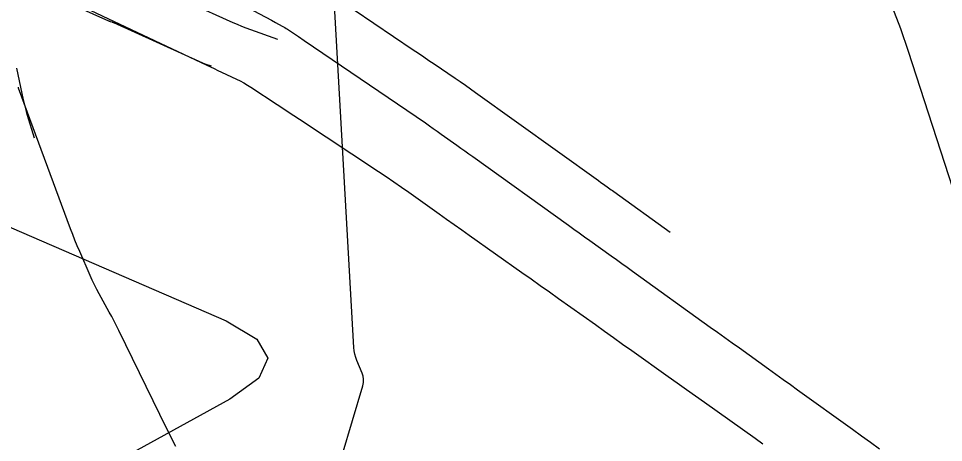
# Model space of a CAD drawing. Extents: x 1005228 to 1008882, y 1883389 to 1885754.
# Drawn here: x 1007705 to 1007756.6, y 1884868.6 to 1884892.3 of the extents above; entities that cross this region are included whole.
import ezdxf

# ---------------------------------------------------------------- set-up
doc = ezdxf.new("R2010")
doc.units = 0
for name, color, linetype in [('ATDIMS', 7, 'Continuous'), ('C-ANNO-NOTE', 7, 'Continuous'), ('TSOBSTACLE', 7, 'Continuous')]:
    doc.layers.add(name, color=color, linetype=linetype)

msp = doc.modelspace()

# ---------------------------------------------------------------- linework, layer by layer
at = {"layer": 'ATDIMS'}
for points in [[(1007715.772, 1884889.61), (1007715.477, 1884889.714), (1007715.428, 1884889.731), (1007715.379, 1884889.75), (1007715.331, 1884889.77), (1007715.283, 1884889.791), (1007710.329, 1884892.029), (1007710.306, 1884892.039), (1007710.282, 1884892.048), (1007710.259, 1884892.057), (1007710.235, 1884892.065), (1007710.139, 1884892.095), (1007710.116, 1884892.103), (1007710.092, 1884892.111), (1007710.069, 1884892.121), (1007710.046, 1884892.131), (1007703.924, 1884894.876)], [(1007708.376, 1884893.044), (1007715.505, 1884889.678), (1007715.713, 1884889.58), (1007715.921, 1884889.481), (1007716.129, 1884889.383), (1007716.337, 1884889.285), (1007717.169, 1884888.892), (1007717.375, 1884888.79), (1007717.577, 1884888.681), (1007717.775, 1884888.565), (1007717.969, 1884888.442), (1007719.438, 1884887.471), (1007719.747, 1884887.267), (1007720.056, 1884887.063), (1007720.365, 1884886.859), (1007720.673, 1884886.655), (1007725.082, 1884883.743), (1007725.51, 1884883.457), (1007725.936, 1884883.168), (1007726.36, 1884882.876), (1007726.781, 1884882.58), (1007728.461, 1884881.388), (1007728.88, 1884881.09), (1007729.3, 1884880.792), (1007729.72, 1884880.494), (1007730.14, 1884880.196), (1007733.074, 1884878.112), (1007733.586, 1884877.749), (1007734.097, 1884877.386), (1007734.608, 1884877.022), (1007735.119, 1884876.659), (1007737.17, 1884875.2), (1007737.678, 1884874.838), (1007738.185, 1884874.477), (1007738.693, 1884874.116), (1007739.201, 1884873.755), (1007741.232, 1884872.311), (1007741.74, 1884871.95), (1007742.247, 1884871.589), (1007742.755, 1884871.228), (1007743.263, 1884870.867), (1007746.084, 1884868.858), (1007746.515, 1884868.551)], [(1007704.904, 1884889.497), (1007705.28, 1884887.742), (1007705.328, 1884887.526), (1007705.382, 1884887.31), (1007705.44, 1884887.096), (1007705.503, 1884886.883), (1007705.896, 1884885.611)], [(1007713.777, 1884868.403), (1007713.279, 1884869.396), (1007710.61, 1884874.873), (1007710.482, 1884875.133), (1007710.35, 1884875.39), (1007710.214, 1884875.646), (1007710.075, 1884875.9), (1007709.512, 1884876.911), (1007709.375, 1884877.166), (1007709.244, 1884877.423), (1007709.12, 1884877.684), (1007709.002, 1884877.948), (1007708.425, 1884879.287), (1007708.292, 1884879.6), (1007708.164, 1884879.914), (1007708.04, 1884880.23), (1007707.92, 1884880.548), (1007705.024, 1884888.385), (1007705.006, 1884888.436)]]:
    msp.add_lwpolyline(points, dxfattribs=at)
at = {"layer": 'C-ANNO-NOTE'}
for points in [[(1007760.011, 1884873.813), (1007754.63, 1884890.426), (1007754.195, 1884891.694), (1007753.718, 1884892.946), (1007753.198, 1884894.18), (1007752.635, 1884895.397), (1007750.298, 1884900.231), (1007749.792, 1884901.456), (1007749.442, 1884902.714), (1007749.248, 1884904.006), (1007749.21, 1884905.331), (1007749.864, 1884927.337), (1007749.921, 1884928.63), (1007750.014, 1884929.92), (1007750.143, 1884931.206), (1007750.309, 1884932.49), (1007751.044, 1884937.618), (1007751.337, 1884938.833), (1007751.849, 1884939.915), (1007752.58, 1884940.862), (1007753.529, 1884941.675), (1007764.088, 1884949.117)], [(1007720.756, 1884860.188), (1007724.21, 1884871.794), (1007724.248, 1884871.973), (1007724.254, 1884872.151), (1007724.228, 1884872.327), (1007724.17, 1884872.501), (1007723.875, 1884873.194), (1007723.81, 1884873.369), (1007723.759, 1884873.547), (1007723.725, 1884873.73), (1007723.707, 1884873.916), (1007722.06, 1884903.219)], [(1007678.422, 1884900.432), (1007685.995, 1884885.846), (1007686.09, 1884885.708), (1007686.208, 1884885.613), (1007686.351, 1884885.56), (1007686.517, 1884885.55), (1007687.231, 1884885.594), (1007687.408, 1884885.612), (1007687.581, 1884885.646), (1007687.75, 1884885.695), (1007687.916, 1884885.759), (1007689.617, 1884886.506), (1007689.955, 1884886.617), (1007690.293, 1884886.655), (1007690.632, 1884886.619), (1007690.97, 1884886.509), (1007716.587, 1884875.407), (1007718.307, 1884874.395), (1007718.915, 1884873.329), (1007718.41, 1884872.211), (1007716.794, 1884871.04), (1007705.561, 1884864.849)]]:
    msp.add_lwpolyline(points, dxfattribs=at)
at = {"layer": 'TSOBSTACLE'}
for points in [[(1007722.634, 1884893.518), (1007727.023, 1884890.533), (1007727.313, 1884890.336), (1007727.604, 1884890.138), (1007727.894, 1884889.94), (1007728.185, 1884889.743), (1007729.347, 1884888.953), (1007729.636, 1884888.754), (1007729.925, 1884888.554), (1007730.212, 1884888.352), (1007730.498, 1884888.148), (1007737.342, 1884883.237), (1007737.484, 1884883.135), (1007737.626, 1884883.033), (1007737.911, 1884882.829), (1007737.982, 1884882.778), (1007738.053, 1884882.727), (1007738.124, 1884882.676), (1007738.195, 1884882.625), (1007741.343, 1884880.364)], [(1007719.479, 1884891.112), (1007717.966, 1884891.642), (1007717.715, 1884891.733), (1007717.466, 1884891.83), (1007717.22, 1884891.932), (1007716.975, 1884892.039), (1007714.515, 1884893.15)], [(1007717.457, 1884893.058), (1007719.112, 1884892.177), (1007719.338, 1884892.056), (1007719.715, 1884891.855), (1007719.79, 1884891.814), (1007719.864, 1884891.771), (1007719.936, 1884891.726), (1007720.007, 1884891.679), (1007720.615, 1884891.266), (1007720.936, 1884891.047), (1007727.695, 1884886.45), (1007727.918, 1884886.297), (1007728.139, 1884886.143), (1007728.36, 1884885.988), (1007728.58, 1884885.832), (1007729.456, 1884885.203), (1007729.675, 1884885.046), (1007729.894, 1884884.888), (1007730.113, 1884884.731), (1007730.332, 1884884.574), (1007735.675, 1884880.742), (1007735.971, 1884880.529), (1007736.268, 1884880.317), (1007736.565, 1884880.104), (1007736.861, 1884879.891), (1007738.047, 1884879.039), (1007738.343, 1884878.826), (1007738.64, 1884878.613), (1007738.936, 1884878.4), (1007739.233, 1884878.187), (1007743.578, 1884875.064), (1007743.984, 1884874.773), (1007744.389, 1884874.481), (1007744.795, 1884874.189), (1007745.201, 1884873.897), (1007746.824, 1884872.73), (1007747.23, 1884872.438), (1007747.635, 1884872.146), (1007748.041, 1884871.854), (1007748.447, 1884871.562), (1007751.504, 1884869.364), (1007752.007, 1884869.003), (1007752.509, 1884868.641), (1007753.011, 1884868.28)]]:
    msp.add_lwpolyline(points, dxfattribs=at)

doc.saveas('drawing.dxf')
